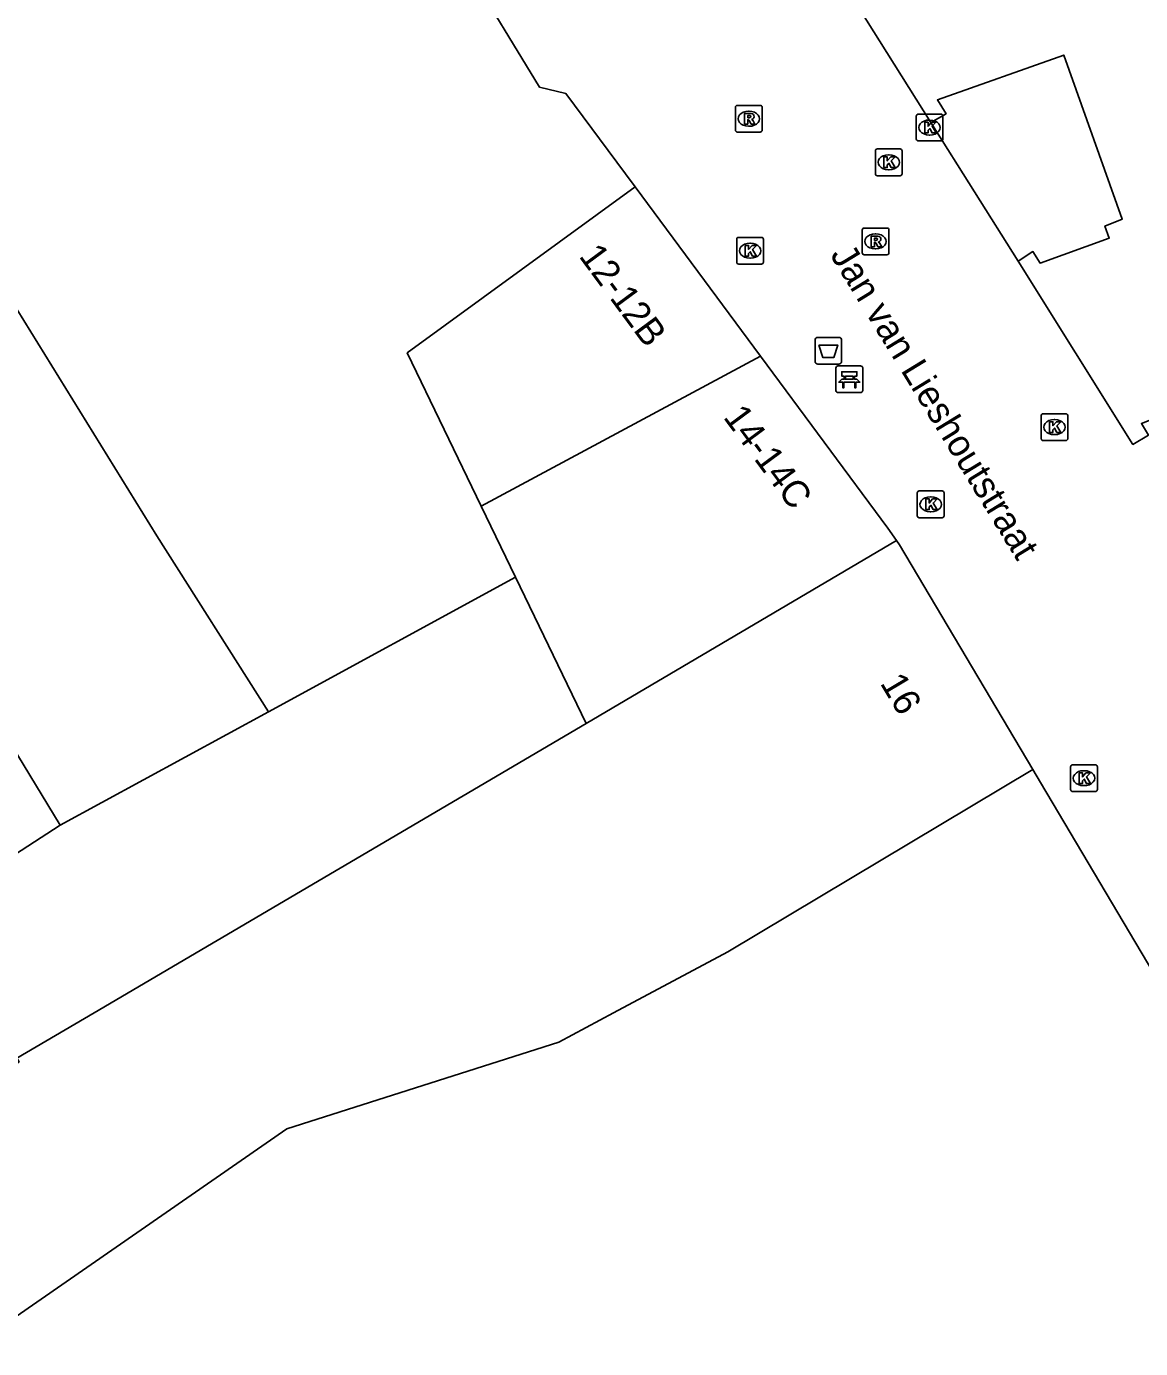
# Model space of a CAD drawing. Extents: x 161087 to 161922, y 382574 to 383873.
# Drawn here: x 161373.3 to 161414.96, y 383237.45 to 383286.89 of the extents above; entities that cross this region are included whole.
import ezdxf

# ---------------------------------------------------------------- set-up
doc = ezdxf.new("R2010")
doc.units = 0
for name, color, linetype in [('IMGEO_Afvalbak', 7, 'Continuous'), ('IMGEO_Bank', 7, 'Continuous'), ('IMGEO_Kolk', 7, 'Continuous'), ('IMGEO_Openbare_ruimte_label', 7, 'Continuous'), ('IMGEO_Pand', 7, 'Continuous'), ('IMGEO_Pand_nummerreeks', 7, 'Continuous'), ('IMGEO_Pand_overbouw', 7, 'Continuous'), ('IMGEO_Rioolput', 7, 'Continuous'), ('IMGEO_Voetgangersgebied_open', 7, 'Continuous')]:
    doc.layers.add(name, color=color, linetype=linetype)

msp = doc.modelspace()

# ---------------------------------------------------------------- linework, layer by layer
at = {"layer": 'IMGEO_Afvalbak'}
for p, q in [((161402.792, 383274.362), (161402.792, 383275.162)), ((161402.792, 383275.162), (161402.792, 383274.362)), ((161402.892, 383275.262), (161403.682, 383275.262)), ((161403.682, 383275.262), (161402.892, 383275.262)), ((161403.782, 383275.162), (161403.782, 383274.362)), ((161403.782, 383274.362), (161403.782, 383275.162)), ((161403.682, 383274.262), (161402.892, 383274.262)), ((161402.892, 383274.262), (161403.682, 383274.262))]:
    msp.add_line(p, q, dxfattribs=at)
msp.add_lwpolyline([(161402.935, 383274.976), (161403.639, 383274.976), (161403.49, 383274.506), (161403.084, 383274.506), (161402.935, 383274.976)], dxfattribs=at)
for centre, start, end in [((161402.892, 383275.162), 90, 180), ((161402.892, 383275.162), 90, 180), ((161403.682, 383275.162), 0, 90), ((161403.682, 383275.162), 360, 90), ((161402.892, 383274.362), 180, 270), ((161402.892, 383274.362), 180, 270), ((161403.682, 383274.362), 270, 0), ((161403.682, 383274.362), 270, 0)]:
    msp.add_arc(centre, 0.1, start, end, dxfattribs=at)
at = {"layer": 'IMGEO_Bank'}
for p, q in [((161403.573, 383273.27), (161403.573, 383274.111)), ((161403.573, 383274.111), (161403.573, 383273.27)), ((161403.648, 383274.195), (161404.489, 383274.195)), ((161404.489, 383274.195), (161403.648, 383274.195)), ((161404.214, 383273.813), (161403.932, 383273.813)), ((161404.573, 383274.12), (161404.573, 383273.279)), ((161404.573, 383273.279), (161404.573, 383274.12)), ((161404.27, 383273.593), (161403.877, 383273.593)), ((161403.882, 383273.701), (161403.882, 383273.807)), ((161403.926, 383273.807), (161403.926, 383273.701)), ((161403.932, 383273.695), (161404.214, 383273.695)), ((161404.22, 383273.701), (161404.22, 383273.807)), ((161404.264, 383273.807), (161404.264, 383273.701)), ((161404.498, 383273.195), (161403.657, 383273.195)), ((161403.657, 383273.195), (161404.498, 383273.195))]:
    msp.add_line(p, q, dxfattribs=at)
for points in [[(161403.876, 383273.813), (161403.79, 383273.813), (161403.79, 383273.974), (161404.353, 383273.974), (161404.353, 383273.813), (161404.27, 383273.813)], [(161403.82, 383273.593), (161403.678, 383273.593), (161403.79, 383273.695), (161403.876, 383273.695)], [(161403.87, 383273.586), (161403.87, 383273.379), (161403.827, 383273.379), (161403.827, 383273.586)], [(161404.27, 383273.695), (161404.353, 383273.695), (161404.465, 383273.593), (161404.326, 383273.593)], [(161404.32, 383273.586), (161404.32, 383273.379), (161404.276, 383273.379), (161404.276, 383273.586)]]:
    msp.add_lwpolyline(points, dxfattribs=at)
for centre, radius, start, end in [((161403.651, 383274.117), 0.0779, 92.4484, 184.2845), ((161403.651, 383274.117), 0.0779, 92.4484, 184.2845), ((161403.875, 383273.806), 0.00671, 2.8957, 87.1043), ((161403.932, 383273.806), 0.00671, 92.8957, 177.1043), ((161404.214, 383273.806), 0.00671, 2.8957, 87.1043), ((161404.271, 383273.806), 0.00671, 92.8957, 177.1043), ((161404.495, 383274.117), 0.0779, 2.4484, 94.2845), ((161404.495, 383274.117), 0.0779, 2.4484, 94.2845), ((161403.82, 383273.586), 0.00671, 2.8957, 87.1043), ((161403.877, 383273.586), 0.00671, 92.8957, 177.1043), ((161403.875, 383273.702), 0.00671, 272.8957, 357.1043), ((161403.932, 383273.702), 0.00671, 182.8957, 267.1043), ((161404.214, 383273.702), 0.00671, 272.8957, 357.1043), ((161404.271, 383273.702), 0.00671, 182.8957, 267.1043), ((161404.269, 383273.586), 0.00671, 2.8957, 87.1043), ((161404.326, 383273.586), 0.00671, 92.8957, 177.1043), ((161403.651, 383273.273), 0.0779, 182.4484, 274.2845), ((161403.651, 383273.273), 0.0779, 182.4484, 274.2845), ((161404.495, 383273.273), 0.0779, 272.4484, 4.2845), ((161404.495, 383273.273), 0.0779, 272.4484, 4.2845)]:
    msp.add_arc(centre, radius, start, end, dxfattribs=at)
at = {"layer": 'IMGEO_Kolk'}
for p, q in [((161406.572, 383282.683), (161406.572, 383283.535)), ((161406.647, 383283.609), (161407.499, 383283.609)), ((161407.06, 383283.389), (161407.085, 383283.389)), ((161407.573, 383283.535), (161407.573, 383282.683)), ((161407.083, 383282.829), (161407.058, 383282.829)), ((161405.046, 383281.383), (161405.046, 383282.235)), ((161405.121, 383282.309), (161405.973, 383282.309)), ((161406.047, 383282.235), (161406.047, 383281.383)), ((161407.499, 383282.609), (161406.647, 383282.609)), ((161405.534, 383282.089), (161405.559, 383282.089)), ((161405.973, 383281.309), (161405.121, 383281.309)), ((161405.557, 383281.529), (161405.532, 383281.529)), ((161399.861, 383278.076), (161399.861, 383278.928)), ((161399.936, 383279.002), (161400.788, 383279.002)), ((161400.349, 383278.782), (161400.374, 383278.782)), ((161400.862, 383278.928), (161400.862, 383278.076)), ((161400.788, 383278.002), (161399.936, 383278.002)), ((161400.372, 383278.222), (161400.347, 383278.222)), ((161411.242, 383271.479), (161411.242, 383272.331)), ((161411.317, 383272.405), (161412.169, 383272.405)), ((161412.243, 383272.331), (161412.243, 383271.479)), ((161411.73, 383272.185), (161411.755, 383272.185)), ((161412.169, 383271.405), (161411.317, 383271.405)), ((161411.753, 383271.625), (161411.728, 383271.625)), ((161406.614, 383268.593), (161406.614, 383269.445)), ((161406.689, 383269.519), (161407.541, 383269.519)), ((161407.615, 383269.445), (161407.615, 383268.593)), ((161407.102, 383269.299), (161407.127, 383269.299)), ((161407.541, 383268.519), (161406.689, 383268.519)), ((161407.125, 383268.739), (161407.1, 383268.739)), ((161412.346, 383258.352), (161412.346, 383259.204)), ((161412.421, 383259.278), (161413.273, 383259.278)), ((161412.834, 383259.058), (161412.859, 383259.058)), ((161413.347, 383259.204), (161413.347, 383258.352)), ((161412.857, 383258.498), (161412.832, 383258.498)), ((161413.273, 383258.278), (161412.421, 383258.278))]:
    msp.add_line(p, q, dxfattribs=at)
for points in [[(161406.572, 383282.683), (161406.572, 383283.535)], [(161406.647, 383283.609), (161407.499, 383283.609)], [(161406.893, 383283.309), (161407.016, 383283.309), (161407.016, 383283.158), (161407.146, 383283.309), (161407.31, 383283.309), (161407.164, 383283.158), (161407.317, 383282.909), (161407.165, 383282.909), (161407.08, 383283.073), (161407.016, 383283.006), (161407.016, 383282.909), (161406.893, 383282.909), (161406.893, 383283.309)], [(161407.573, 383283.535), (161407.573, 383282.683)], [(161405.046, 383281.383), (161405.046, 383282.235)], [(161405.121, 383282.309), (161405.973, 383282.309)], [(161406.047, 383282.235), (161406.047, 383281.383)], [(161407.499, 383282.609), (161406.647, 383282.609)], [(161405.367, 383282.009), (161405.49, 383282.009), (161405.49, 383281.858), (161405.62, 383282.009), (161405.784, 383282.009), (161405.638, 383281.858), (161405.791, 383281.609), (161405.639, 383281.609), (161405.554, 383281.773), (161405.49, 383281.706), (161405.49, 383281.609), (161405.367, 383281.609), (161405.367, 383282.009)], [(161405.973, 383281.309), (161405.121, 383281.309)], [(161399.861, 383278.076), (161399.861, 383278.928)], [(161399.936, 383279.002), (161400.788, 383279.002)], [(161400.862, 383278.928), (161400.862, 383278.076)], [(161400.182, 383278.702), (161400.305, 383278.702), (161400.305, 383278.551), (161400.435, 383278.702), (161400.599, 383278.702), (161400.453, 383278.551), (161400.606, 383278.302), (161400.454, 383278.302), (161400.369, 383278.466), (161400.305, 383278.399), (161400.305, 383278.302), (161400.182, 383278.302), (161400.182, 383278.702)], [(161400.788, 383278.002), (161399.936, 383278.002)], [(161411.242, 383271.479), (161411.242, 383272.331)], [(161411.317, 383272.405), (161412.169, 383272.405)], [(161412.243, 383272.331), (161412.243, 383271.479)], [(161411.563, 383272.105), (161411.686, 383272.105), (161411.686, 383271.954), (161411.816, 383272.105), (161411.98, 383272.105), (161411.834, 383271.954), (161411.987, 383271.705), (161411.835, 383271.705), (161411.75, 383271.869), (161411.686, 383271.802), (161411.686, 383271.705), (161411.563, 383271.705), (161411.563, 383272.105)], [(161412.169, 383271.405), (161411.317, 383271.405)], [(161406.614, 383268.593), (161406.614, 383269.445)], [(161406.689, 383269.519), (161407.541, 383269.519)], [(161407.615, 383269.445), (161407.615, 383268.593)], [(161406.935, 383269.219), (161407.058, 383269.219), (161407.058, 383269.068), (161407.188, 383269.219), (161407.352, 383269.219), (161407.206, 383269.068), (161407.359, 383268.819), (161407.207, 383268.819), (161407.122, 383268.983), (161407.058, 383268.916), (161407.058, 383268.819), (161406.935, 383268.819), (161406.935, 383269.219)], [(161407.541, 383268.519), (161406.689, 383268.519)], [(161412.346, 383258.352), (161412.346, 383259.204)], [(161412.421, 383259.278), (161413.273, 383259.278)], [(161413.347, 383259.204), (161413.347, 383258.352)], [(161412.667, 383258.978), (161412.79, 383258.978), (161412.79, 383258.827), (161412.92, 383258.978), (161413.084, 383258.978), (161412.938, 383258.827), (161413.091, 383258.578), (161412.939, 383258.578), (161412.854, 383258.742), (161412.79, 383258.675), (161412.79, 383258.578), (161412.667, 383258.578), (161412.667, 383258.978)], [(161413.273, 383258.278), (161412.421, 383258.278)]]:
    msp.add_lwpolyline(points, dxfattribs=at)
for centre, start, end in [((161406.649, 383283.533), 91.552, 178.448), ((161406.649, 383283.533), 91.552, 178.448), ((161407.497, 383283.533), 1.552, 88.448), ((161407.497, 383283.533), 1.552, 88.448), ((161405.123, 383282.233), 91.552, 178.448), ((161405.123, 383282.233), 91.552, 178.448), ((161405.971, 383282.233), 1.552, 88.448), ((161405.971, 383282.233), 1.552, 88.448), ((161406.649, 383282.685), 181.552, 268.448), ((161406.649, 383282.685), 181.552, 268.448), ((161407.497, 383282.685), 271.552, 358.448), ((161407.497, 383282.685), 271.552, 358.448), ((161405.123, 383281.385), 181.552, 268.448), ((161405.123, 383281.385), 181.552, 268.448), ((161405.971, 383281.385), 271.552, 358.448), ((161405.971, 383281.385), 271.552, 358.448), ((161399.938, 383278.926), 91.552, 178.448), ((161399.938, 383278.926), 91.552, 178.448), ((161400.786, 383278.926), 1.552, 88.448), ((161400.786, 383278.926), 1.552, 88.448), ((161399.938, 383278.078), 181.552, 268.448), ((161399.938, 383278.078), 181.552, 268.448), ((161400.786, 383278.078), 271.552, 358.448), ((161400.786, 383278.078), 271.552, 358.448), ((161411.319, 383272.329), 91.552, 178.448), ((161411.319, 383272.329), 91.552, 178.448), ((161412.167, 383272.329), 1.552, 88.448), ((161412.167, 383272.329), 1.552, 88.448), ((161411.319, 383271.481), 181.552, 268.448), ((161411.319, 383271.481), 181.552, 268.448), ((161412.167, 383271.481), 271.552, 358.448), ((161412.167, 383271.481), 271.552, 358.448), ((161406.691, 383269.443), 91.552, 178.448), ((161406.691, 383269.443), 91.552, 178.448), ((161407.539, 383269.443), 1.552, 88.448), ((161407.539, 383269.443), 1.552, 88.448), ((161406.691, 383268.595), 181.552, 268.448), ((161406.691, 383268.595), 181.552, 268.448), ((161407.539, 383268.595), 271.552, 358.448), ((161407.539, 383268.595), 271.552, 358.448), ((161412.423, 383259.202), 91.552, 178.448), ((161412.423, 383259.202), 91.552, 178.448), ((161413.271, 383259.202), 1.552, 88.448), ((161413.271, 383259.202), 1.552, 88.448), ((161412.423, 383258.354), 181.552, 268.448), ((161412.423, 383258.354), 181.552, 268.448), ((161413.271, 383258.354), 271.552, 358.448), ((161413.271, 383258.354), 271.552, 358.448)]:
    msp.add_arc(centre, 0.0765, start, end, dxfattribs=at)
for centre, major_axis, ratio, start_param, end_param in [((161407.059, 383283.109), (-0.387, 0.002), 0.722429, 4.712389, 7.853982), ((161407.084, 383283.109), (-0.39, 0.002), 0.717154, 1.570796, 4.712389), ((161405.533, 383281.809), (-0.387, 0.002), 0.722429, 4.712389, 7.853982), ((161405.558, 383281.809), (-0.39, 0.002), 0.717154, 1.570796, 4.712389), ((161400.348, 383278.502), (-0.387, 0.002), 0.722429, 4.712389, 7.853982), ((161400.373, 383278.502), (-0.39, 0.002), 0.717154, 1.570796, 4.712389), ((161411.729, 383271.905), (-0.387, 0.002), 0.722429, 4.712389, 7.853982), ((161411.754, 383271.905), (-0.39, 0.002), 0.717154, 1.570796, 4.712389), ((161407.101, 383269.019), (-0.387, 0.002), 0.722429, 4.712389, 7.853982), ((161407.126, 383269.019), (-0.39, 0.002), 0.717154, 1.570796, 4.712389), ((161412.833, 383258.778), (-0.387, 0.002), 0.722429, 4.712389, 7.853982), ((161412.858, 383258.778), (-0.39, 0.002), 0.717154, 1.570796, 4.712389)]:
    msp.add_ellipse(centre, major_axis=major_axis, ratio=ratio, start_param=start_param, end_param=end_param, dxfattribs=at)
at = {"layer": 'IMGEO_Pand'}
for points in [[(161407.117, 383283.302), (161399.014, 383296.194), (161399.461, 383296.471), (161398.669, 383297.706), (161395.794, 383296.703), (161395.75, 383296.806), (161395.608, 383296.93), (161395.157, 383296.766), (161394.999, 383297.208), (161394.81, 383297.14), (161394.791, 383297.255), (161394.695, 383297.215), (161392.273, 383304.074)], [(161359.257, 383299.84), (161365.594, 383288.568), (161366.95, 383286.079), (161372.685, 383276.746), (161378.181, 383267.836), (161382.351, 383261.263)], [(161382.54, 383298.894), (161385.378, 383294.214), (161386.063, 383294.047), (161388.88, 383289.401), (161389.711, 383289.197), (161392.485, 383284.623), (161393.476, 383284.379), (161395.702, 383281.374), (161396.061, 383280.889)], [(161407.117, 383283.302), (161407.69, 383283.626), (161407.366, 383284.143), (161412.092, 383285.821), (161414.275, 383279.683), (161413.63, 383279.426), (161413.791, 383278.977), (161411.207, 383278.04), (161410.934, 383278.468), (161410.38, 383278.117)], [(161396.061, 383280.889), (161387.544, 383274.68), (161390.308, 383268.951)], [(161396.061, 383280.889), (161400.749, 383274.56)], [(161439.453, 383267.5), (161438.516, 383270.133), (161433.781, 383268.463), (161421.665, 383264.189), (161421.474, 383264.675), (161421.991, 383264.88), (161421.574, 383265.987), (161419.461, 383266.993), (161418.267, 383266.599), (161418.467, 383266.089), (161417.92, 383265.958), (161415.63, 383272.292), (161414.995, 383272.039), (161415.265, 383271.61), (161414.675, 383271.26), (161410.38, 383278.117)], [(161390.308, 383268.951), (161400.749, 383274.56)], [(161400.749, 383274.56), (161405.517, 383268.123), (161405.841, 383267.662)], [(161391.589, 383266.294), (161390.308, 383268.951)], [(161405.841, 383267.662), (161394.226, 383260.827)], [(161405.841, 383267.662), (161405.949, 383267.507), (161410.934, 383259.102)], [(161382.351, 383261.263), (161391.589, 383266.294)], [(161394.226, 383260.827), (161391.589, 383266.294)], [(161374.558, 383257.019), (161370.896, 383263.037)], [(161374.558, 383257.019), (161382.351, 383261.263)], [(161394.226, 383260.827), (161375.829, 383250), (161372.947, 383248.304), (161373.029, 383248.172), (161357.629, 383237.454)], [(161362.835, 383230.58), (161372.914, 383238.648), (161383.034, 383245.666), (161393.209, 383248.911), (161395.25, 383250), (161399.535, 383252.287), (161410.934, 383259.102)], [(161410.934, 383259.102), (161411.224, 383258.613), (161416.332, 383250), (161421.276, 383241.664), (161421.037, 383241.522), (161425.863, 383233.377)], [(161353.391, 383243.283), (161363.742, 383250), (161374.558, 383257.019)]]:
    msp.add_lwpolyline(points, dxfattribs=at)
at = {"layer": 'IMGEO_Pand_overbouw'}
msp.add_lwpolyline([(161412.092, 383285.821), (161407.366, 383284.143), (161407.69, 383283.626), (161407.117, 383283.302), (161410.38, 383278.117), (161410.934, 383278.468), (161411.207, 383278.04), (161413.791, 383278.977), (161413.63, 383279.426), (161414.275, 383279.683)], close=True, dxfattribs=at)
at = {"layer": 'IMGEO_Rioolput'}
for p, q in [((161399.812, 383283.011), (161399.812, 383283.863)), ((161399.887, 383283.937), (161400.739, 383283.937)), ((161400.3, 383283.717), (161400.325, 383283.717)), ((161400.813, 383283.863), (161400.813, 383283.011)), ((161400.739, 383282.937), (161399.887, 383282.937)), ((161400.323, 383283.157), (161400.298, 383283.157)), ((161404.552, 383278.424), (161404.552, 383279.276)), ((161404.627, 383279.35), (161405.479, 383279.35)), ((161405.553, 383279.276), (161405.553, 383278.424)), ((161405.04, 383279.13), (161405.065, 383279.13)), ((161405.479, 383278.35), (161404.627, 383278.35)), ((161405.063, 383278.57), (161405.038, 383278.57))]:
    msp.add_line(p, q, dxfattribs=at)
for points in [[(161399.812, 383283.011), (161399.812, 383283.863)], [(161399.887, 383283.937), (161400.739, 383283.937)], [(161400.813, 383283.863), (161400.813, 383283.011)], [(161400.401, 383283.635), (161400.149, 383283.637), (161400.149, 383283.237)], [(161400.149, 383283.237), (161400.273, 383283.237), (161400.273, 383283.399), (161400.284, 383283.399)], [(161400.327, 383283.556), (161400.273, 383283.556), (161400.273, 383283.475)], [(161400.273, 383283.475), (161400.325, 383283.475)], [(161400.331, 383283.37), (161400.402, 383283.237), (161400.542, 383283.237), (161400.477, 383283.363)], [(161400.739, 383282.937), (161399.887, 383282.937)], [(161404.552, 383278.424), (161404.552, 383279.276)], [(161404.627, 383279.35), (161405.479, 383279.35)], [(161405.553, 383279.276), (161405.553, 383278.424)], [(161405.141, 383279.048), (161404.889, 383279.05), (161404.889, 383278.65)], [(161404.889, 383278.65), (161405.013, 383278.65), (161405.013, 383278.812), (161405.024, 383278.812)], [(161405.067, 383278.969), (161405.013, 383278.969), (161405.013, 383278.888)], [(161405.013, 383278.888), (161405.065, 383278.888)], [(161405.071, 383278.783), (161405.142, 383278.65), (161405.282, 383278.65), (161405.217, 383278.776)], [(161405.479, 383278.35), (161404.627, 383278.35)]]:
    msp.add_lwpolyline(points, dxfattribs=at)
for centre, radius, start, end in [((161399.889, 383283.861), 0.0765, 91.552, 178.448), ((161399.889, 383283.861), 0.0765, 91.552, 178.448), ((161400.737, 383283.861), 0.0765, 1.552, 88.448), ((161400.737, 383283.861), 0.0765, 1.552, 88.448), ((161400.283, 383283.346), 0.0533, 26.0293, 88.6989), ((161400.309, 383283.664), 0.19, 274.7715, 282.9687), ((161400.333, 383283.46), 0.0964, 77.0061, 93.1865), ((161400.347, 383283.517), 0.0378, 276.6634, 79.6772), ((161400.4, 383283.525), 0.109, 350.3612, 89.416), ((161400.398, 383283.525), 0.112, 277.5842, 350.9817), ((161400.382, 383283.31), 0.108, 29.5134, 73.7905), ((161399.889, 383283.013), 0.0765, 181.552, 268.448), ((161399.889, 383283.013), 0.0765, 181.552, 268.448), ((161400.737, 383283.013), 0.0765, 271.552, 358.448), ((161400.737, 383283.013), 0.0765, 271.552, 358.448), ((161404.629, 383279.274), 0.0765, 91.552, 178.448), ((161404.629, 383279.274), 0.0765, 91.552, 178.448), ((161405.477, 383279.274), 0.0765, 1.552, 88.448), ((161405.477, 383279.274), 0.0765, 1.552, 88.448), ((161405.023, 383278.759), 0.0533, 26.0293, 88.6989), ((161405.049, 383279.077), 0.19, 274.7715, 282.9687), ((161405.073, 383278.873), 0.0964, 77.0061, 93.1865), ((161405.087, 383278.93), 0.0378, 276.6634, 79.6772), ((161405.14, 383278.938), 0.109, 350.3612, 89.416), ((161405.138, 383278.938), 0.112, 277.5842, 350.9817), ((161405.122, 383278.723), 0.108, 29.5134, 73.7905), ((161404.629, 383278.426), 0.0765, 181.552, 268.448), ((161404.629, 383278.426), 0.0765, 181.552, 268.448), ((161405.477, 383278.426), 0.0765, 271.552, 358.448), ((161405.477, 383278.426), 0.0765, 271.552, 358.448)]:
    msp.add_arc(centre, radius, start, end, dxfattribs=at)
for centre, major_axis, ratio, start_param, end_param in [((161400.299, 383283.437), (-0.387, 0.002), 0.722429, 4.712389, 7.853982), ((161400.324, 383283.437), (-0.39, 0.002), 0.717154, 1.570796, 4.712389), ((161405.039, 383278.85), (-0.387, 0.002), 0.722429, 4.712389, 7.853982), ((161405.064, 383278.85), (-0.39, 0.002), 0.717154, 1.570796, 4.712389)]:
    msp.add_ellipse(centre, major_axis=major_axis, ratio=ratio, start_param=start_param, end_param=end_param, dxfattribs=at)
at = {"layer": 'IMGEO_Voetgangersgebied_open'}
msp.add_lwpolyline([(161410.38, 383278.117), (161407.117, 383283.302)], dxfattribs=at)

# ---------------------------------------------------------------- texts
at = {"layer": 'IMGEO_Openbare_ruimte_label'}
msp.add_text('Jan van Lieshoutstraat', height=1, rotation=301.4649, dxfattribs=at).set_placement((161403.335, 383278.347))
at = {"layer": 'IMGEO_Pand_nummerreeks'}
for s, rotation, p in [('12-12B', 306.4444, (161393.935, 383278.295)), ('14-14C', 306.5258, (161399.331, 383272.274)), ('16', 300.8069, (161405.202, 383262.332))]:
    msp.add_text(s, height=1, rotation=rotation, dxfattribs=at).set_placement(p)

doc.saveas('drawing.dxf')
